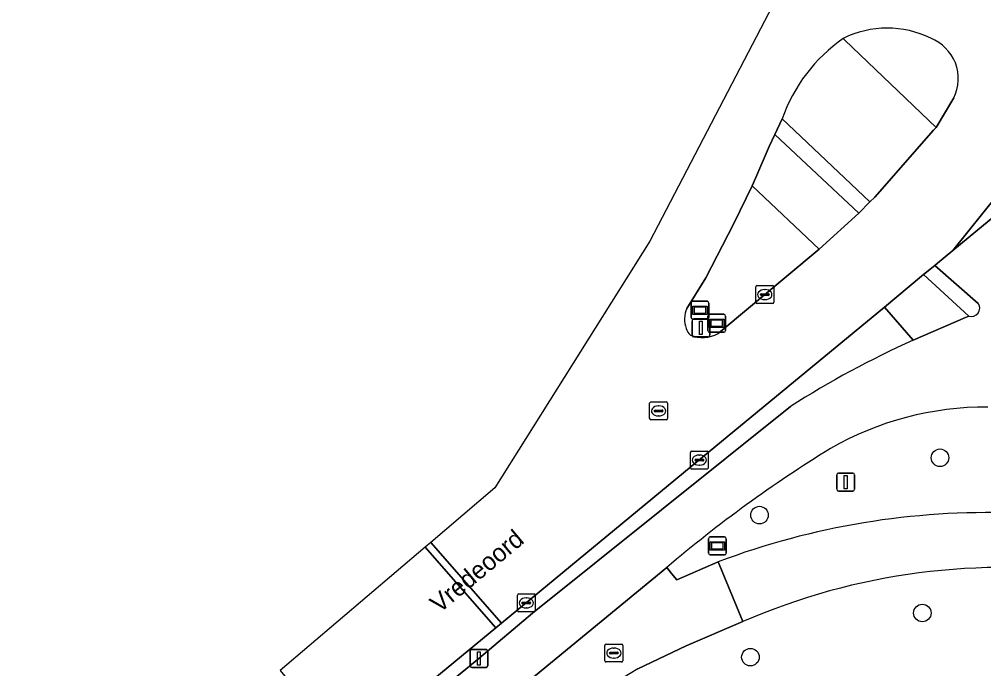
# Model space of a CAD drawing. Extents: x 159279 to 160377, y 384531 to 385888.
# Drawn here: x 159282.4 to 159336.2, y 385271 to 385307.2 of the extents above; entities that cross this region are included whole.
import ezdxf

# ---------------------------------------------------------------- set-up
doc = ezdxf.new("R2010")
doc.units = 0
for name, color, linetype in [('IMGEO_Berm_groen', 7, 'Continuous'), ('IMGEO_Boom', 7, 'Continuous'), ('IMGEO_Brandkraan', 7, 'Continuous'), ('IMGEO_Fietspad_open', 7, 'Continuous'), ('IMGEO_Gemengd_bos', 7, 'Continuous'), ('IMGEO_Kolk', 7, 'Continuous'), ('IMGEO_Lichtmast', 7, 'Continuous'), ('IMGEO_Openbare_ruimte_label', 7, 'Continuous'), ('IMGEO_Rijbaan_lokaal_gesloten', 7, 'Continuous'), ('IMGEO_Rijbaan_lokaal_open', 7, 'Continuous'), ('IMGEO_Rioolput', 7, 'Continuous'), ('IMGEO_Verkeerseiland_open', 7, 'Continuous'), ('IMGEO_Voetpad_halfverhard', 7, 'Continuous'), ('IMGEO_Voetpad_open', 7, 'Continuous'), ('IMGEO_Wegwijzer', 7, 'Continuous')]:
    doc.layers.add(name, color=color, linetype=linetype)

msp = doc.modelspace()

# ---------------------------------------------------------------- linework, layer by layer
at = {"layer": 'IMGEO_Berm_groen'}
for points in [[(159327.027, 385294.425), (159323.286, 385297.964), (159322.261, 385295.853), (159320.697, 385292.829), (159319.649, 385291.114)], [(159321.387, 385289.713), (159327.027, 385294.425)], [(159318.526, 385276.664), (159318.79, 385276.334), (159319.089, 385275.971), (159321.398, 385276.982)]]:
    msp.add_lwpolyline(points, dxfattribs=at)
for centre, radius, start, end in [((159320.921, 385290.508), 1.409, 154.5079, 201.0672), ((159320.277, 385290.168), 0.691, 193.9625, 230.7989), ((159320.529, 385291.279), 1.785, 247.2858, 298.7086), ((159336.306, 385268.274), 17.338, 89.6196, 119.9568), ((159366.282, 385220.568), 73.671, 121.62849, 130.40833), ((159336.47, 385236.979), 42.748, 88.109, 110.6454)]:
    msp.add_arc(centre, radius, start, end, dxfattribs=at)
at = {"layer": 'IMGEO_Boom'}
for centre in [(159333.76, 385282.786), (159323.695, 385279.587), (159332.773, 385274.123), (159323.189, 385271.663)]:
    msp.add_circle(centre, 0.489, dxfattribs=at)
at = {"layer": 'IMGEO_Brandkraan'}
for p, q in [((159315.073, 385271.465), (159315.073, 385272.317)), ((159315.148, 385272.391), (159316, 385272.391)), ((159316.074, 385272.317), (159316.074, 385271.465)), ((159315.332, 385271.885), (159315.332, 385271.897)), ((159315.77, 385271.848), (159315.372, 385271.848)), ((159315.375, 385271.934), (159315.773, 385271.934)), ((159315.561, 385272.171), (159315.586, 385272.171)), ((159315.816, 385271.897), (159315.816, 385271.885)), ((159316, 385271.391), (159315.148, 385271.391)), ((159315.584, 385271.611), (159315.559, 385271.611))]:
    msp.add_line(p, q, dxfattribs=at)
for points in [[(159315.073, 385271.465), (159315.073, 385272.317)], [(159315.148, 385272.391), (159316, 385272.391)], [(159316.074, 385272.317), (159316.074, 385271.465)], [(159316, 385271.391), (159315.148, 385271.391)]]:
    msp.add_lwpolyline(points, dxfattribs=at)
for centre, radius, start, end in [((159315.15, 385272.315), 0.0765, 91.552, 178.448), ((159315.15, 385272.315), 0.0765, 91.552, 178.448), ((159315.998, 385272.315), 0.0765, 1.552, 88.448), ((159315.998, 385272.315), 0.0765, 1.552, 88.448), ((159315.372, 385271.894), 0.0403, 85.8775, 175.7526), ((159315.369, 385271.884), 0.0366, 178.938, 274.7102), ((159315.773, 385271.891), 0.043, 264.8664, 352.4533), ((159315.777, 385271.896), 0.0386, 1.7309, 96.639), ((159315.15, 385271.467), 0.0765, 181.552, 268.448), ((159315.15, 385271.467), 0.0765, 181.552, 268.448), ((159315.998, 385271.467), 0.0765, 271.552, 358.448), ((159315.998, 385271.467), 0.0765, 271.552, 358.448)]:
    msp.add_arc(centre, radius, start, end, dxfattribs=at)
for centre, major_axis, ratio, start_param, end_param in [((159315.56, 385271.891), (-0.387, 0.002), 0.722429, 4.712389, 7.853982), ((159315.585, 385271.891), (-0.39, 0.002), 0.717154, 1.570796, 4.712389)]:
    msp.add_ellipse(centre, major_axis=major_axis, ratio=ratio, start_param=start_param, end_param=end_param, dxfattribs=at)
at = {"layer": 'IMGEO_Fietspad_open'}
for points in [[(159324.959, 385301.693), (159329.854, 385297.061), (159330.119, 385297.331), (159333.401, 385301.055), (159333.54, 385301.212), (159328.463, 385306.091), (159328.368, 385306.183)], [(159338.52, 385296.455), (159337.921, 385296.97), (159337.779, 385297.091), (159334.485, 385294.342), (159333.613, 385293.637), (159333.471, 385293.52), (159335.887, 385291.399)], [(159335.365, 385290.693), (159335.187, 385290.616), (159332.259, 385289.349)], [(159325.421, 385285.651), (159311.046, 385274.117), (159308.051, 385271.586), (159301.323, 385266.059), (159301.413, 385265.937), (159301.325, 385265.665), (159301.081, 385265.463), (159298.819, 385263.588), (159297.663, 385262.631), (159295.504, 385260.842), (159294.349, 385259.885), (159289.577, 385255.931), (159288.422, 385254.974), (159286.276, 385253.196), (159285.121, 385252.239), (159283.041, 385250.515), (159284.631, 385248.598)], [(159284.631, 385248.598), (159284.752, 385248.794), (159286.211, 385250), (159286.663, 385250.374), (159287.819, 385251.329), (159289.967, 385253.104), (159291.123, 385254.06), (159295.899, 385258.008), (159297.056, 385258.964), (159299.217, 385260.75), (159300.374, 385261.706), (159302.64, 385263.579), (159302.869, 385263.769), (159303.045, 385263.915), (159318.526, 385276.664)]]:
    msp.add_lwpolyline(points, dxfattribs=at)
for centre, radius, start, end in [((159333.616, 385298.659), 9.173, 124.8977, 160.6876), ((159335.517, 385291.127), 0.46, 250.7189, 36.3244), ((159355.433, 385238.327), 56.038, 114.4272, 122.382), ((159336.306, 385268.274), 17.338, 89.6196, 119.9568), ((159366.282, 385220.568), 73.671, 121.62849, 130.40833)]:
    msp.add_arc(centre, radius, start, end, dxfattribs=at)
at = {"layer": 'IMGEO_Gemengd_bos'}
msp.add_lwpolyline([(159322.775, 385273.643), (159319.612, 385272.286), (159316.911, 385271.012), (159314.775, 385269.703), (159313.504, 385268.713), (159313.158, 385268.443), (159312.034, 385267.567), (159313.865, 385265.306), (159315.68, 385266.184), (159318.564, 385267.578), (159384.722, 385187.321), (159436.071, 385125.032), (159445.64, 385133.522)], dxfattribs=at)
msp.add_arc((159337.254, 385240.469), 36.196, 81.2323, 113.5788, dxfattribs=at)
at = {"layer": 'IMGEO_Kolk'}
for p, q in [((159323.49, 385291.463), (159323.49, 385292.315)), ((159323.565, 385292.389), (159324.417, 385292.389)), ((159323.978, 385292.169), (159324.003, 385292.169)), ((159324.491, 385292.315), (159324.491, 385291.463)), ((159323.749, 385291.883), (159323.749, 385291.895)), ((159324.187, 385291.846), (159323.789, 385291.846)), ((159323.792, 385291.932), (159324.19, 385291.932)), ((159324.001, 385291.609), (159323.976, 385291.609)), ((159324.233, 385291.895), (159324.233, 385291.883)), ((159324.417, 385291.389), (159323.565, 385291.389)), ((159319.841, 385282.23), (159319.841, 385283.082)), ((159319.916, 385283.156), (159320.768, 385283.156)), ((159320.842, 385283.082), (159320.842, 385282.23)), ((159320.1, 385282.65), (159320.1, 385282.662)), ((159320.538, 385282.613), (159320.14, 385282.613)), ((159320.143, 385282.699), (159320.541, 385282.699)), ((159320.329, 385282.936), (159320.354, 385282.936)), ((159320.584, 385282.662), (159320.584, 385282.65)), ((159320.768, 385282.156), (159319.916, 385282.156)), ((159320.352, 385282.376), (159320.327, 385282.376)), ((159310.191, 385274.259), (159310.191, 385275.111)), ((159310.266, 385275.185), (159311.118, 385275.185)), ((159310.679, 385274.965), (159310.704, 385274.965)), ((159311.192, 385275.111), (159311.192, 385274.259)), ((159310.45, 385274.679), (159310.45, 385274.691)), ((159310.888, 385274.642), (159310.49, 385274.642)), ((159310.493, 385274.728), (159310.891, 385274.728)), ((159310.702, 385274.405), (159310.677, 385274.405)), ((159310.934, 385274.691), (159310.934, 385274.679)), ((159311.118, 385274.185), (159310.266, 385274.185))]:
    msp.add_line(p, q, dxfattribs=at)
for points in [[(159323.49, 385291.463), (159323.49, 385292.315)], [(159323.565, 385292.389), (159324.417, 385292.389)], [(159324.491, 385292.315), (159324.491, 385291.463)], [(159324.417, 385291.389), (159323.565, 385291.389)], [(159319.841, 385282.23), (159319.841, 385283.082)], [(159319.916, 385283.156), (159320.768, 385283.156)], [(159320.842, 385283.082), (159320.842, 385282.23)], [(159320.768, 385282.156), (159319.916, 385282.156)], [(159310.191, 385274.259), (159310.191, 385275.111)], [(159310.266, 385275.185), (159311.118, 385275.185)], [(159311.192, 385275.111), (159311.192, 385274.259)], [(159311.118, 385274.185), (159310.266, 385274.185)]]:
    msp.add_lwpolyline(points, dxfattribs=at)
for centre, radius, start, end in [((159323.567, 385292.313), 0.0765, 91.552, 178.448), ((159323.567, 385292.313), 0.0765, 91.552, 178.448), ((159324.415, 385292.313), 0.0765, 1.552, 88.448), ((159324.415, 385292.313), 0.0765, 1.552, 88.448), ((159323.789, 385291.892), 0.0403, 85.8775, 175.7526), ((159323.786, 385291.882), 0.0366, 178.938, 274.7102), ((159324.19, 385291.889), 0.043, 264.8664, 352.4533), ((159324.194, 385291.894), 0.0386, 1.7309, 96.639), ((159323.567, 385291.465), 0.0765, 181.552, 268.448), ((159323.567, 385291.465), 0.0765, 181.552, 268.448), ((159324.415, 385291.465), 0.0765, 271.552, 358.448), ((159324.415, 385291.465), 0.0765, 271.552, 358.448), ((159319.918, 385283.08), 0.0765, 91.552, 178.448), ((159319.918, 385283.08), 0.0765, 91.552, 178.448), ((159320.766, 385283.08), 0.0765, 1.552, 88.448), ((159320.766, 385283.08), 0.0765, 1.552, 88.448), ((159320.14, 385282.659), 0.0403, 85.8775, 175.7526), ((159320.137, 385282.649), 0.0366, 178.938, 274.7102), ((159320.541, 385282.656), 0.043, 264.8664, 352.4533), ((159320.545, 385282.661), 0.0386, 1.7309, 96.639), ((159319.918, 385282.232), 0.0765, 181.552, 268.448), ((159319.918, 385282.232), 0.0765, 181.552, 268.448), ((159320.766, 385282.232), 0.0765, 271.552, 358.448), ((159320.766, 385282.232), 0.0765, 271.552, 358.448), ((159310.268, 385275.109), 0.0765, 91.552, 178.448), ((159310.268, 385275.109), 0.0765, 91.552, 178.448), ((159311.116, 385275.109), 0.0765, 1.552, 88.448), ((159311.116, 385275.109), 0.0765, 1.552, 88.448), ((159310.49, 385274.688), 0.0403, 85.8775, 175.7526), ((159310.487, 385274.678), 0.0366, 178.938, 274.7102), ((159310.891, 385274.685), 0.043, 264.8664, 352.4533), ((159310.895, 385274.69), 0.0386, 1.7309, 96.639), ((159310.268, 385274.261), 0.0765, 181.552, 268.448), ((159310.268, 385274.261), 0.0765, 181.552, 268.448), ((159311.116, 385274.261), 0.0765, 271.552, 358.448), ((159311.116, 385274.261), 0.0765, 271.552, 358.448)]:
    msp.add_arc(centre, radius, start, end, dxfattribs=at)
for centre, major_axis, ratio, start_param, end_param in [((159323.977, 385291.889), (-0.387, 0.002), 0.722429, 4.712389, 7.853982), ((159324.002, 385291.889), (-0.39, 0.002), 0.717154, 1.570796, 4.712389), ((159320.328, 385282.656), (-0.387, 0.002), 0.722429, 4.712389, 7.853982), ((159320.353, 385282.656), (-0.39, 0.002), 0.717154, 1.570796, 4.712389), ((159310.678, 385274.685), (-0.387, 0.002), 0.722429, 4.712389, 7.853982), ((159310.703, 385274.685), (-0.39, 0.002), 0.717154, 1.570796, 4.712389)]:
    msp.add_ellipse(centre, major_axis=major_axis, ratio=ratio, start_param=start_param, end_param=end_param, dxfattribs=at)
at = {"layer": 'IMGEO_Lichtmast'}
for p, q in [((159320.035, 385290.531), (159320.825, 385290.531)), ((159320.825, 385290.531), (159320.035, 385290.531)), ((159319.935, 385289.631), (159319.935, 385290.431)), ((159319.935, 385290.431), (159319.935, 385289.631)), ((159320.925, 385290.431), (159320.925, 385289.631)), ((159320.925, 385289.631), (159320.925, 385290.431)), ((159320.825, 385289.531), (159320.035, 385289.531)), ((159320.035, 385289.531), (159320.825, 385289.531)), ((159328.105, 385281.93), (159328.895, 385281.93)), ((159328.895, 385281.93), (159328.105, 385281.93)), ((159328.005, 385281.03), (159328.005, 385281.83)), ((159328.005, 385281.83), (159328.005, 385281.03)), ((159328.995, 385281.83), (159328.995, 385281.03)), ((159328.995, 385281.03), (159328.995, 385281.83)), ((159328.895, 385280.93), (159328.105, 385280.93)), ((159328.105, 385280.93), (159328.895, 385280.93)), ((159307.556, 385271.186), (159307.556, 385271.986)), ((159307.556, 385271.986), (159307.556, 385271.186)), ((159307.656, 385272.086), (159308.446, 385272.086)), ((159308.446, 385272.086), (159307.656, 385272.086)), ((159308.546, 385271.986), (159308.546, 385271.186)), ((159308.546, 385271.186), (159308.546, 385271.986)), ((159308.446, 385271.086), (159307.656, 385271.086)), ((159307.656, 385271.086), (159308.446, 385271.086))]:
    msp.add_line(p, q, dxfattribs=at)
for points in [[(159320.355, 385290.406), (159320.505, 385290.406), (159320.505, 385289.656), (159320.355, 385289.656), (159320.355, 385290.406)], [(159328.425, 385281.805), (159328.575, 385281.805), (159328.575, 385281.055), (159328.425, 385281.055), (159328.425, 385281.805)], [(159307.976, 385271.961), (159308.126, 385271.961), (159308.126, 385271.211), (159307.976, 385271.211), (159307.976, 385271.961)]]:
    msp.add_lwpolyline(points, dxfattribs=at)
for centre, start, end in [((159320.035, 385290.431), 90, 180), ((159320.035, 385290.431), 90, 180), ((159320.825, 385290.431), 0, 90), ((159320.825, 385290.431), 360, 90), ((159320.035, 385289.631), 180, 270), ((159320.035, 385289.631), 180, 270), ((159320.825, 385289.631), 270, 0), ((159320.825, 385289.631), 270, 0), ((159328.105, 385281.83), 90, 180), ((159328.105, 385281.83), 90, 180), ((159328.895, 385281.83), 0, 90), ((159328.895, 385281.83), 360, 90), ((159328.105, 385281.03), 180, 270), ((159328.105, 385281.03), 180, 270), ((159328.895, 385281.03), 270, 0), ((159328.895, 385281.03), 270, 0), ((159307.656, 385271.986), 90, 180), ((159307.656, 385271.986), 90, 180), ((159308.446, 385271.986), 0, 90), ((159308.446, 385271.986), 360, 90), ((159307.656, 385271.186), 180, 270), ((159307.656, 385271.186), 180, 270), ((159308.446, 385271.186), 270, 0), ((159308.446, 385271.186), 270, 0)]:
    msp.add_arc(centre, 0.1, start, end, dxfattribs=at)
at = {"layer": 'IMGEO_Rijbaan_lokaal_gesloten'}
for points in [[(159330.36, 385319.44), (159317.586, 385294.871), (159308.943, 385281.102), (159305.366, 385278.061), (159309.308, 385273.556), (159319.889, 385282.295), (159330.657, 385291.194), (159332.733, 385292.91), (159332.849, 385293.006), (159333.471, 385293.52), (159333.613, 385293.637), (159334.485, 385294.342), (159336.99, 385297.472), (159339.935, 385301.486), (159341.929, 385304.563), (159343.64, 385307.805)], [(159334.536, 385302.866), (159333.54, 385301.212), (159333.401, 385301.055), (159330.119, 385297.331), (159329.854, 385297.061), (159329.231, 385296.425), (159327.027, 385294.425), (159321.387, 385289.713)], [(159319.649, 385291.114), (159320.697, 385292.829), (159322.261, 385295.853), (159323.286, 385297.964), (159323.496, 385298.429), (159324.232, 385300.15), (159324.545, 385300.814), (159324.959, 385301.693)], [(159305.054, 385277.796), (159296.958, 385270.912), (159300.674, 385266.421), (159300.913, 385266.623), (159308.984, 385273.289), (159305.054, 385277.796)]]:
    msp.add_lwpolyline(points, dxfattribs=at)
msp.add_lwpolyline([(159305.054, 385277.796), (159308.984, 385273.289), (159309.308, 385273.556), (159305.366, 385278.061)], close=True, dxfattribs=at)
for centre, radius, start, end in [((159330.819, 385301.237), 5.52, 63.9026, 116.3557), ((159333.616, 385298.659), 9.173, 124.8977, 160.6876), ((159332.348, 385303.932), 2.434, 334.012, 68.3327), ((159320.921, 385290.508), 1.409, 154.5079, 201.0672), ((159320.277, 385290.168), 0.691, 193.9625, 230.7989), ((159320.529, 385291.279), 1.785, 247.2858, 298.7086)]:
    msp.add_arc(centre, radius, start, end, dxfattribs=at)
at = {"layer": 'IMGEO_Rijbaan_lokaal_open'}
msp.add_lwpolyline([(159343.64, 385307.805), (159341.929, 385304.563), (159339.935, 385301.486), (159336.99, 385297.472), (159334.485, 385294.342), (159337.779, 385297.091)], dxfattribs=at)
at = {"layer": 'IMGEO_Rioolput'}
for p, q in [((159317.569, 385284.972), (159317.569, 385285.824)), ((159317.644, 385285.898), (159318.496, 385285.898)), ((159318.057, 385285.678), (159318.082, 385285.678)), ((159318.57, 385285.824), (159318.57, 385284.972)), ((159317.828, 385285.392), (159317.828, 385285.404)), ((159318.266, 385285.355), (159317.868, 385285.355)), ((159317.871, 385285.441), (159318.269, 385285.441)), ((159318.312, 385285.404), (159318.312, 385285.392)), ((159318.496, 385284.898), (159317.644, 385284.898)), ((159318.08, 385285.118), (159318.055, 385285.118))]:
    msp.add_line(p, q, dxfattribs=at)
for points in [[(159317.569, 385284.972), (159317.569, 385285.824)], [(159317.644, 385285.898), (159318.496, 385285.898)], [(159318.57, 385285.824), (159318.57, 385284.972)], [(159318.496, 385284.898), (159317.644, 385284.898)]]:
    msp.add_lwpolyline(points, dxfattribs=at)
for centre, radius, start, end in [((159317.646, 385285.822), 0.0765, 91.552, 178.448), ((159317.646, 385285.822), 0.0765, 91.552, 178.448), ((159318.494, 385285.822), 0.0765, 1.552, 88.448), ((159318.494, 385285.822), 0.0765, 1.552, 88.448), ((159317.868, 385285.401), 0.0403, 85.8775, 175.7526), ((159317.865, 385285.391), 0.0366, 178.938, 274.7102), ((159318.269, 385285.398), 0.043, 264.8664, 352.4533), ((159318.273, 385285.403), 0.0386, 1.7309, 96.639), ((159317.646, 385284.974), 0.0765, 181.552, 268.448), ((159317.646, 385284.974), 0.0765, 181.552, 268.448), ((159318.494, 385284.974), 0.0765, 271.552, 358.448), ((159318.494, 385284.974), 0.0765, 271.552, 358.448)]:
    msp.add_arc(centre, radius, start, end, dxfattribs=at)
for centre, major_axis, ratio, start_param, end_param in [((159318.056, 385285.398), (-0.387, 0.002), 0.722429, 4.712389, 7.853982), ((159318.081, 385285.398), (-0.39, 0.002), 0.717154, 1.570796, 4.712389)]:
    msp.add_ellipse(centre, major_axis=major_axis, ratio=ratio, start_param=start_param, end_param=end_param, dxfattribs=at)
at = {"layer": 'IMGEO_Verkeerseiland_open'}
for points in [[(159328.368, 385306.183), (159328.463, 385306.091), (159333.54, 385301.212), (159334.536, 385302.866)], [(159333.471, 385293.52), (159332.849, 385293.006), (159335.365, 385290.693)], [(159335.887, 385291.399), (159333.471, 385293.52)], [(159332.259, 385289.349), (159330.657, 385291.194), (159319.889, 385282.295), (159309.308, 385273.556), (159308.984, 385273.289), (159300.913, 385266.623), (159300.674, 385266.421), (159300.446, 385266.229), (159299.849, 385265.727), (159298.191, 385264.349), (159297.037, 385263.39), (159294.881, 385261.597), (159293.727, 385260.638), (159288.961, 385256.677), (159288.147, 385256), (159287.806, 385255.719), (159285.658, 385253.944), (159284.501, 385252.989), (159282.417, 385251.268), (159282.76, 385250.855)], [(159282.76, 385250.855), (159284.825, 385252.567), (159285.98, 385253.524), (159288.126, 385255.302), (159289.281, 385256.259), (159294.053, 385260.213), (159295.208, 385261.17), (159297.367, 385262.959), (159298.523, 385263.916), (159300.785, 385265.791), (159301.029, 385265.993), (159301.323, 385266.059), (159308.051, 385271.586), (159311.046, 385274.117), (159325.421, 385285.651)]]:
    msp.add_lwpolyline(points, dxfattribs=at)
msp.add_lwpolyline([(159324.959, 385301.693), (159324.545, 385300.814), (159329.231, 385296.425), (159329.854, 385297.061)], close=True, dxfattribs=at)
for centre, radius, start, end in [((159330.819, 385301.237), 5.52, 63.9026, 116.3557), ((159332.348, 385303.932), 2.434, 334.012, 68.3327), ((159335.517, 385291.127), 0.46, 250.7189, 36.3244), ((159355.433, 385238.327), 56.038, 114.4272, 122.382)]:
    msp.add_arc(centre, radius, start, end, dxfattribs=at)
at = {"layer": 'IMGEO_Voetpad_halfverhard'}
msp.add_lwpolyline([(159321.398, 385276.982), (159322.775, 385273.643)], dxfattribs=at)
for centre, radius, start, end in [((159336.47, 385236.979), 42.748, 88.109, 110.6454), ((159337.254, 385240.469), 36.196, 81.2323, 113.5788)]:
    msp.add_arc(centre, radius, start, end, dxfattribs=at)
at = {"layer": 'IMGEO_Voetpad_open'}
for points in [[(159324.545, 385300.814), (159324.232, 385300.15), (159323.496, 385298.429), (159323.286, 385297.964), (159327.027, 385294.425), (159329.231, 385296.425)], [(159332.849, 385293.006), (159332.733, 385292.91), (159330.657, 385291.194), (159332.259, 385289.349), (159335.187, 385290.616), (159335.365, 385290.693)]]:
    msp.add_lwpolyline(points, close=True, dxfattribs=at)
msp.add_lwpolyline([(159316.911, 385271.012), (159319.612, 385272.286), (159322.775, 385273.643), (159321.398, 385276.982), (159319.089, 385275.971), (159318.79, 385276.334), (159318.526, 385276.664), (159303.045, 385263.915)], dxfattribs=at)
at = {"layer": 'IMGEO_Wegwijzer'}
for p, q in [((159319.88, 385290.617), (159319.88, 385291.417)), ((159319.88, 385291.417), (159319.88, 385290.617)), ((159319.98, 385291.517), (159320.77, 385291.517)), ((159320.77, 385291.517), (159319.98, 385291.517)), ((159320.87, 385291.417), (159320.87, 385290.617)), ((159320.87, 385290.617), (159320.87, 385291.417)), ((159320.77, 385290.517), (159319.98, 385290.517)), ((159319.98, 385290.517), (159320.77, 385290.517)), ((159320.811, 385289.889), (159320.811, 385290.689)), ((159320.811, 385290.689), (159320.811, 385289.889)), ((159320.911, 385290.789), (159321.701, 385290.789)), ((159321.701, 385290.789), (159320.911, 385290.789)), ((159321.801, 385290.689), (159321.801, 385289.889)), ((159321.801, 385289.889), (159321.801, 385290.689)), ((159321.701, 385289.789), (159320.911, 385289.789)), ((159320.911, 385289.789), (159321.701, 385289.789)), ((159320.852, 385277.466), (159320.852, 385278.266)), ((159320.852, 385278.266), (159320.852, 385277.466)), ((159320.952, 385278.366), (159321.742, 385278.366)), ((159321.742, 385278.366), (159320.952, 385278.366)), ((159321.842, 385278.266), (159321.842, 385277.466)), ((159321.842, 385277.466), (159321.842, 385278.266)), ((159321.742, 385277.366), (159320.952, 385277.366)), ((159320.952, 385277.366), (159321.742, 385277.366))]:
    msp.add_line(p, q, dxfattribs=at)
for points in [[(159319.981, 385291.249), (159320.769, 385291.249), (159320.769, 385290.785), (159319.981, 385290.785), (159319.981, 385291.249)], [(159320.046, 385291.184), (159320.046, 385290.85), (159320.704, 385290.85), (159320.704, 385291.184), (159320.046, 385291.184)], [(159320.912, 385290.521), (159321.7, 385290.521), (159321.7, 385290.057), (159320.912, 385290.057), (159320.912, 385290.521)], [(159320.977, 385290.456), (159320.977, 385290.122), (159321.635, 385290.122), (159321.635, 385290.456), (159320.977, 385290.456)], [(159320.953, 385278.098), (159321.741, 385278.098), (159321.741, 385277.634), (159320.953, 385277.634), (159320.953, 385278.098)], [(159321.018, 385278.033), (159321.018, 385277.699), (159321.676, 385277.699), (159321.676, 385278.033), (159321.018, 385278.033)]]:
    msp.add_lwpolyline(points, dxfattribs=at)
for centre, start, end in [((159319.98, 385291.417), 90, 180), ((159319.98, 385291.417), 90, 180), ((159320.77, 385291.417), 0, 90), ((159320.77, 385291.417), 360, 90), ((159319.98, 385290.617), 180, 270), ((159319.98, 385290.617), 180, 270), ((159320.77, 385290.617), 270, 0), ((159320.77, 385290.617), 270, 0), ((159320.911, 385290.689), 90, 180), ((159320.911, 385290.689), 90, 180), ((159321.701, 385290.689), 0, 90), ((159321.701, 385290.689), 360, 90), ((159320.911, 385289.889), 180, 270), ((159320.911, 385289.889), 180, 270), ((159321.701, 385289.889), 270, 0), ((159321.701, 385289.889), 270, 0), ((159320.952, 385278.266), 90, 180), ((159320.952, 385278.266), 90, 180), ((159321.742, 385278.266), 0, 90), ((159321.742, 385278.266), 360, 90), ((159320.952, 385277.466), 180, 270), ((159320.952, 385277.466), 180, 270), ((159321.742, 385277.466), 270, 0), ((159321.742, 385277.466), 270, 0)]:
    msp.add_arc(centre, 0.1, start, end, dxfattribs=at)

# ---------------------------------------------------------------- texts
at = {"layer": 'IMGEO_Openbare_ruimte_label'}
msp.add_text('Vredeoord', height=1, rotation=39.8863, dxfattribs=at).set_placement((159305.851, 385274.081))

doc.saveas('drawing.dxf')
